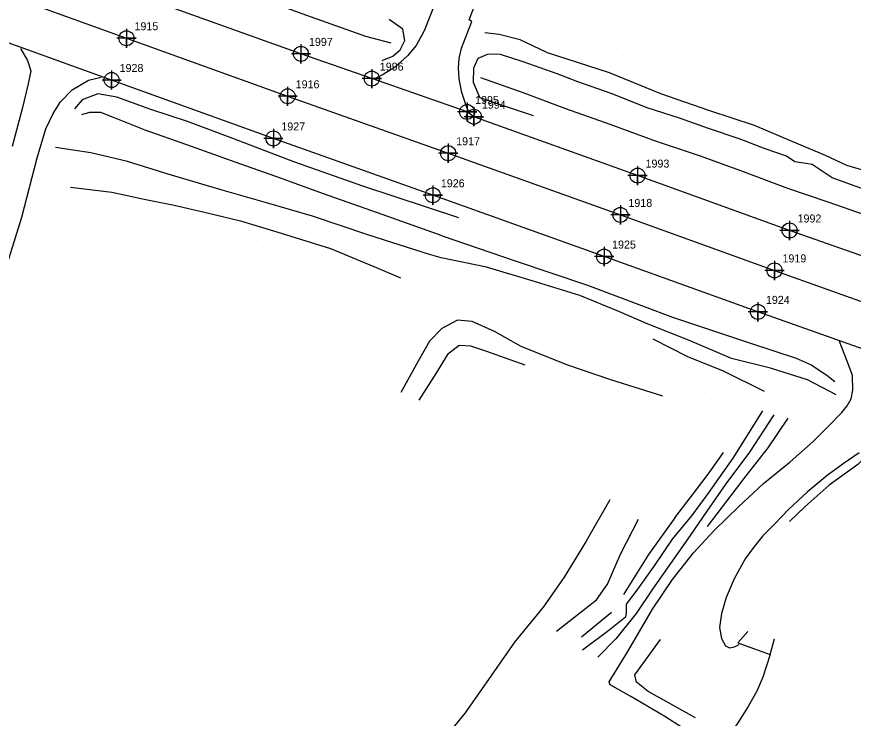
# Model space of a CAD drawing. Extents: x 1497074 to 1501343, y 481943 to 486114.
# Drawn here: x 1500042.9 to 1500304.3, y 482477.4 to 482696.4 of the extents above; entities that cross this region are included whole.
import ezdxf

# ---------------------------------------------------------------- set-up
doc = ezdxf.new("R2010")
doc.units = 0
for name, color, linetype in [('Exist DTM Crownline', 7, 'Continuous'), ('Exist DTM Crownline Cogo Number', 7, 'Continuous'), ('Exist DTM Crownline Cogo Point CELL', 7, 'Continuous'), ('Exist Roads EOP', 7, 'Continuous'), ('Exist Roads EOP Cogo Number', 7, 'Continuous'), ('Exist Roads EOP Cogo Point CELL', 7, 'Continuous'), ('PH Exist DTM Breakline', 7, 'Continuous'), ('PH Exist DTM Point', 7, 'Continuous')]:
    doc.layers.add(name, color=color, linetype=linetype)

msp = doc.modelspace()

# ---------------------------------------------------------------- linework, layer by layer
at = {"layer": 'Exist DTM Crownline'}
msp.add_lwpolyline([(1499395.36, 482985.02), (1499443.87, 482960.81), (1499493.08, 482936.36), (1499540.5, 482912.88), (1499586.46, 482890.36), (1499633.9, 482867.41), (1499680.88, 482845.25), (1499726.12, 482824.18), (1499773.19, 482803.77), (1499819.04, 482785.34), (1499906.6, 482751.56), (1499930.69, 482742.84), (1499979.87, 482724.77), (1500026.26, 482708.17), (1500077.15, 482689.67), (1500127.52, 482671.55), (1500177.68, 482653.78), (1500231.5, 482634.51), (1500279.65, 482617.19), (1500328.73, 482599.71), (1500369.66, 482584.94)], dxfattribs=at)
at = {"layer": 'Exist DTM Crownline Cogo Point CELL'}
for points in [[(1500077.15, 482692.67), (1500077.15, 482686.67), (1500077.15, 482689.67), (1500080.15, 482689.67), (1500074.15, 482689.67)], [(1500127.52, 482674.55), (1500127.52, 482668.55), (1500127.52, 482671.55), (1500130.52, 482671.55), (1500124.52, 482671.55)], [(1500177.68, 482656.78), (1500177.68, 482650.78), (1500177.68, 482653.78), (1500180.68, 482653.78), (1500174.68, 482653.78)], [(1500231.5, 482637.51), (1500231.5, 482631.51), (1500231.5, 482634.51), (1500234.5, 482634.51), (1500228.5, 482634.51)], [(1500279.65, 482620.19), (1500279.65, 482614.19), (1500279.65, 482617.19), (1500282.65, 482617.19), (1500276.65, 482617.19)]]:
    msp.add_lwpolyline(points, dxfattribs=at)
for centre in [(1500077.15, 482689.67), (1500127.52, 482671.55), (1500177.68, 482653.78), (1500231.5, 482634.51), (1500279.65, 482617.19)]:
    msp.add_circle(centre, 2.34, dxfattribs=at)
at = {"layer": 'Exist Roads EOP'}
for points in [[(1500333.95, 482612.22), (1500284.36, 482629.66), (1500236.85, 482646.78), (1500185.72, 482665.18), (1500183.6, 482666.66), (1500153.81, 482677.07), (1500131.68, 482684.8), (1500082.43, 482702.46), (1500031.71, 482720.79), (1499985.76, 482737.42), (1499982.67, 482738.92), (1499980.46, 482741.68), (1499966.94, 482755.42), (1499959.88, 482766), (1499955.46, 482776.15), (1499952.81, 482784.59), (1499951.94, 482792.64), (1499951.08, 482814.55), (1499953.05, 482864.42), (1499954.76, 482888.25), (1499956.67, 482913.59), (1499960.45, 482961.47), (1499964.69, 483010.66), (1499969.1, 483061.5)], [(1500364.14, 482572.31), (1500324.1, 482586.71), (1500274.47, 482604.23), (1500226.4, 482621.51), (1500172.89, 482640.65), (1500123.05, 482658.39), (1500072.51, 482676.64), (1500021.62, 482694.94), (1499975.28, 482711.55), (1499955.26, 482716.33), (1499949.38, 482714.38), (1499941.38, 482710.37), (1499928.12, 482699.94), (1499921.66, 482694.39), (1499904.23, 482677.62), (1499903.33, 482678.08), (1499900.77, 482675.86), (1499864.51, 482643.53), (1499854.11, 482635.15), (1499853.12, 482633.84), (1499832.56, 482616.27)]]:
    msp.add_lwpolyline(points, dxfattribs=at)
at = {"layer": 'Exist Roads EOP Cogo Point CELL'}
for points in [[(1500131.68, 482687.8), (1500131.68, 482681.8), (1500131.68, 482684.8), (1500134.68, 482684.8), (1500128.68, 482684.8)], [(1500072.51, 482679.64), (1500072.51, 482673.64), (1500072.51, 482676.64), (1500075.51, 482676.64), (1500069.51, 482676.64)], [(1500153.81, 482680.07), (1500153.81, 482674.07), (1500153.81, 482677.07), (1500156.81, 482677.07), (1500150.81, 482677.07)], [(1500183.6, 482669.66), (1500183.6, 482663.66), (1500183.6, 482666.66), (1500186.6, 482666.66), (1500180.6, 482666.66)], [(1500185.72, 482668.18), (1500185.72, 482662.18), (1500185.72, 482665.18), (1500188.72, 482665.18), (1500182.72, 482665.18)], [(1500123.05, 482661.39), (1500123.05, 482655.39), (1500123.05, 482658.39), (1500126.05, 482658.39), (1500120.05, 482658.39)], [(1500236.85, 482649.78), (1500236.85, 482643.78), (1500236.85, 482646.78), (1500239.85, 482646.78), (1500233.85, 482646.78)], [(1500172.89, 482643.65), (1500172.89, 482637.65), (1500172.89, 482640.65), (1500175.89, 482640.65), (1500169.89, 482640.65)], [(1500284.36, 482632.66), (1500284.36, 482626.66), (1500284.36, 482629.66), (1500287.36, 482629.66), (1500281.36, 482629.66)], [(1500226.4, 482624.51), (1500226.4, 482618.51), (1500226.4, 482621.51), (1500229.4, 482621.51), (1500223.4, 482621.51)], [(1500274.47, 482607.23), (1500274.47, 482601.23), (1500274.47, 482604.23), (1500277.47, 482604.23), (1500271.47, 482604.23)]]:
    msp.add_lwpolyline(points, dxfattribs=at)
for centre in [(1500131.68, 482684.8), (1500072.51, 482676.64), (1500153.81, 482677.07), (1500183.6, 482666.66), (1500185.72, 482665.18), (1500123.05, 482658.39), (1500236.85, 482646.78), (1500172.89, 482640.65), (1500284.36, 482629.66), (1500226.4, 482621.51), (1500274.47, 482604.23)]:
    msp.add_circle(centre, 2.34, dxfattribs=at)
at = {"layer": 'PH Exist DTM Breakline'}
for points in [[(1500201.44, 482808.08), (1500206.87, 482806.03), (1500209.01, 482804.86), (1500210.56, 482803.7), (1500211.46, 482802.56), (1500211.77, 482801.52), (1500209.84, 482795.25), (1500205.73, 482783.64), (1500200.84, 482770.12), (1500196.2, 482757), (1500192.89, 482748.44), (1500188.85, 482737.74), (1500184.09, 482725.46), (1500179.59, 482713.94), (1500175.95, 482704.31), (1500174.34, 482699.94), (1500173.48, 482700.4), (1500170.14, 482691.99), (1500167.67, 482687.46), (1500164.99, 482684.14), (1500160.93, 482680.52), (1500157.36, 482678.37), (1500154.44, 482676.91)], [(1500159.82, 482688.15), (1500151.92, 482690.19), (1500133.53, 482696.77), (1500111.35, 482704.9), (1500086.56, 482713.65), (1500068.76, 482720.38), (1500049.61, 482727.07), (1500032.52, 482733.51)], [(1500184.38, 482666.24), (1500183.49, 482668.05), (1500181.91, 482672.73), (1500181.15, 482677.04), (1500180.87, 482680.38), (1500181.1, 482683.33), (1500181.8, 482686.53), (1500185.04, 482694.95), (1500184.22, 482695.39), (1500188.7, 482707.17)], [(1500157, 482682.7), (1500160.35, 482684.06), (1500162.64, 482686.09), (1500164.13, 482688.93), (1500163.56, 482692.54), (1500159.25, 482695.53)], [(1500208.29, 482685.31), (1500200.19, 482689.14), (1500193.62, 482690.82), (1500189.12, 482691.34)], [(1500044.05, 482686.52), (1500046.21, 482682.7), (1500047.24, 482679.54), (1500046.48, 482675.42), (1500044.55, 482667.66), (1500041.41, 482655.93)], [(1500211.74, 482678.58), (1500201.15, 482682.34), (1500194.04, 482684.58), (1500190.18, 482684.74), (1500186.94, 482683.37), (1500185.57, 482680.37), (1500185.5, 482675.92), (1500187.58, 482671.07)], [(1500208.29, 482685.31), (1500228, 482679.03), (1500244.04, 482672.47), (1500259.31, 482667.17), (1500273.32, 482662.49), (1500285.08, 482657.56), (1500295.48, 482653.15), (1500302.13, 482650.02), (1500309.24, 482648), (1500320.96, 482644.18), (1500324, 482643.09)], [(1500323.24, 482637.8), (1500313.82, 482640.23), (1500304.84, 482643.51), (1500297.71, 482646.11), (1500291.47, 482650.25), (1500289.45, 482650.61), (1500286.02, 482651.12), (1500283.36, 482652.84), (1500276.72, 482655.18), (1500268.92, 482658.12), (1500259.06, 482661.55), (1500249.94, 482664.7), (1500239.91, 482667.95), (1500228.62, 482672.46), (1500218.19, 482676.11), (1500211.74, 482678.58)], [(1499965.28, 482460.88), (1499979.46, 482481.45), (1499988.73, 482495.36), (1500001.22, 482515.48), (1500009.56, 482529.25), (1500013.37, 482536.47), (1500016.14, 482543.05), (1500020, 482554.83), (1500025.24, 482569.83), (1500030.95, 482589.27), (1500036.97, 482610.07), (1500044.41, 482633.78), (1500049.21, 482652.36), (1500051.93, 482661.38), (1500054.21, 482666.17), (1500056.51, 482669.78), (1500060.21, 482673.56), (1500065.24, 482676.56), (1500069.26, 482677.48)], [(1500201.42, 482672.49), (1500187.89, 482677.33)], [(1500181.05, 482633.57), (1500150.96, 482643.46), (1500129.48, 482651.11), (1500110.35, 482658.42), (1500096.2, 482663.65), (1500084.73, 482667.43), (1500074.15, 482671.33), (1500068.16, 482672.28), (1500063.28, 482670.43), (1500060.93, 482667.63)], [(1500204.39, 482665.49), (1500192.19, 482669.55), (1500187.58, 482671.07)], [(1500380.12, 482608.96), (1500360.59, 482615.38), (1500348.37, 482619.89), (1500338.19, 482623.01), (1500330.4, 482626.23), (1500318.89, 482630.51), (1500307.75, 482634.56), (1500296.38, 482638.55), (1500283.77, 482642.79), (1500269.17, 482648.23), (1500256.17, 482652.93), (1500242.74, 482657.43), (1500228.34, 482662.72), (1500214.47, 482667.66), (1500201.42, 482672.49)], [(1500175.76, 482627.96), (1500155.57, 482635.13), (1500138.75, 482641.1), (1500125.32, 482645.97), (1500111.46, 482650.84), (1500096.03, 482656.41), (1500082.97, 482661.02), (1500073.06, 482664.89), (1500069.12, 482666.47), (1500065.58, 482666.46), (1500063.08, 482665.76)], [(1500171.8, 482622.14), (1500152.92, 482628.18), (1500135.3, 482634.11), (1500120.94, 482638.32), (1500107.02, 482642.21), (1500090.47, 482647.15), (1500077.49, 482651.23), (1500066.06, 482653.95), (1500054.99, 482655.52)], [(1500059.68, 482643.16), (1500072.62, 482641.67), (1500082.64, 482639.47), (1500092.02, 482637.52), (1500101.92, 482635.28), (1500112.81, 482632.69), (1500125.5, 482628.8), (1500140.93, 482624.04), (1500155.71, 482617.9), (1500162.79, 482614.92)], [(1500175.76, 482627.96), (1500198.65, 482620.23), (1500221.19, 482612.57), (1500247.74, 482602.57), (1500271.8, 482594.55), (1500286.38, 482589.74), (1500291.12, 482587.7), (1500295.97, 482584.51), (1500298.52, 482582.47)], [(1500298.92, 482578.35), (1500289.92, 482583.01), (1500278.42, 482586.7), (1500266.18, 482589.7), (1500253.3, 482595.25), (1500239.67, 482600.64), (1500231.01, 482604.39), (1500218.86, 482609.31), (1500203.9, 482613.89), (1500189.7, 482618.2), (1500175.52, 482621.13), (1500171.8, 482622.14)], [(1500244.79, 482577.91), (1500228.5, 482583.05), (1500214.81, 482587.76), (1500200.44, 482593.45), (1500192.13, 482598.1), (1500185.16, 482601.21), (1500180.56, 482601.67), (1500175.7, 482599.08), (1500171.81, 482595.07), (1500168.32, 482588.84), (1500162.93, 482579.02)], [(1500250.92, 482474.4), (1500245.4, 482477.89), (1500234.71, 482484.12), (1500228.32, 482487.78), (1500228.01, 482488.74), (1500233.87, 482498.25), (1500241.56, 482511.37), (1500247.76, 482520.66), (1500254.39, 482529), (1500260.83, 482535.97), (1500268.48, 482543.48), (1500276.26, 482550.69), (1500284.52, 482557.45), (1500291.74, 482563.73), (1500296.62, 482568.65), (1500300.72, 482572.82), (1500302.4, 482574.86), (1500303.64, 482577.05), (1500304.15, 482579.75), (1500304.01, 482584.38), (1500302.35, 482588.85), (1500300, 482594.99)], [(1500276.49, 482579.4), (1500263.69, 482585.73), (1500252.61, 482590.19), (1500241.75, 482595.74)], [(1500201.71, 482587.64), (1500189.8, 482591.89), (1500184.77, 482593.58), (1500181.08, 482593.71), (1500177.42, 482590.91), (1500173.98, 482585.31), (1500168.46, 482576.63)], [(1500275.88, 482573.33), (1500266.63, 482558.58), (1500258.95, 482547.67), (1500253.76, 482540.59)], [(1500279.4, 482572.09), (1500271.81, 482560.42), (1500264.48, 482550.57), (1500258.49, 482542.05), (1500253.29, 482534.41), (1500247.11, 482525.7), (1500241.5, 482517.67), (1500236.42, 482510.04), (1500230.08, 482502.12), (1500224.43, 482496.46)], [(1500258.76, 482537.19), (1500270.75, 482553.08), (1500277.63, 482561.78), (1500283.89, 482571.05)], [(1500316.01, 482567.47), (1500311.38, 482562.21), (1500305.73, 482556.56), (1500296.77, 482550.15), (1500289.24, 482543.46), (1500284.31, 482538.79)], [(1500248.46, 482539.97), (1500254.64, 482547.93), (1500259.23, 482554.02), (1500263.72, 482560.35)], [(1500306.06, 482560.22), (1500301.06, 482556.84), (1500296.16, 482553.11), (1500289.9, 482547.95), (1500284.02, 482542.54), (1500279.78, 482538.1), (1500276.02, 482534.33), (1500273.06, 482530.67), (1500270.5, 482527.15), (1500267.02, 482520.92), (1500264.51, 482515.06), (1500263.14, 482510.11), (1500262.42, 482505.67), (1500263.06, 482502.22), (1500264.38, 482499.96), (1500265.55, 482499.31), (1500267.12, 482499.64), (1500268.18, 482500.13)], [(1500228.19, 482545.59), (1500220.83, 482532.64), (1500213.93, 482521.36), (1500207.35, 482512.03), (1500198.43, 482501.07), (1500191.2, 482490.84), (1500182.94, 482479.05), (1500174.68, 482468.83), (1500167.18, 482458.46), (1500159.76, 482449.93)], [(1500211.51, 482504.59), (1500224.05, 482514.31), (1500227.45, 482519.2), (1500231.53, 482528.62), (1500237.11, 482539.47)], [(1500253.76, 482540.59), (1500247.72, 482533.23), (1500242.25, 482525.25), (1500236.3, 482516.93), (1500233.27, 482512.99), (1500233.29, 482510.42), (1500233.05, 482508.96), (1500227.89, 482504.74), (1500219.62, 482498.6)], [(1500248.46, 482539.97), (1500240.28, 482528.45), (1500232.42, 482515.96)], [(1500219.34, 482502.81), (1500228.69, 482510.52)], [(1500271.32, 482504.45), (1500268.19, 482500.9), (1500278.32, 482497.22), (1500279.66, 482502.19)], [(1500254.92, 482477.46), (1500240.15, 482485.74), (1500236.51, 482488.67), (1500235.98, 482490.96), (1500244.05, 482501.99)], [(1500268.18, 482500.13), (1500268.58, 482500.42)], [(1500278.32, 482497.22), (1500275.96, 482490.17), (1500274.1, 482485.84), (1500271.41, 482481.03), (1500268.18, 482475.89), (1500264.3, 482470.42), (1500260.49, 482464.73), (1500256.05, 482457.91), (1500250.07, 482448.66), (1500243.89, 482438.05)]]:
    msp.add_lwpolyline(points, dxfattribs=at)
at = {"layer": 'PH Exist DTM Point'}
for p, q in [((1500118.74, 482695.28), (1500118.74, 482695.28)), ((1500211.66, 482693.65), (1500211.66, 482693.65)), ((1500136.27, 482689.45), (1500136.27, 482689.45)), ((1500149.13, 482684.68), (1500149.13, 482684.68)), ((1500232.52, 482684.24), (1500232.52, 482684.24)), ((1500261.85, 482683.8), (1500261.85, 482683.8)), ((1500245.33, 482682.43), (1500245.33, 482682.43)), ((1500274.38, 482682.25), (1500274.38, 482682.25)), ((1500289.38, 482682.25), (1500289.38, 482682.25)), ((1500267.14, 482675.68), (1500267.14, 482675.68)), ((1500292.87, 482670.76), (1500292.87, 482670.76)), ((1500279.05, 482669.46), (1500279.05, 482669.46)), ((1500229.45, 482667.38), (1500229.45, 482667.38)), ((1500061.03, 482661.18), (1500061.03, 482661.18)), ((1500213.06, 482662.08), (1500213.06, 482662.08)), ((1500075.28, 482657.43), (1500075.28, 482657.43)), ((1500231.23, 482655.55), (1500231.23, 482655.55)), ((1500088.5, 482653.25), (1500088.5, 482653.25)), ((1500245.63, 482650.07), (1500245.63, 482650.07)), ((1500055.51, 482647.66), (1500055.51, 482647.66)), ((1500072.94, 482646.76), (1500072.94, 482646.76)), ((1500104.77, 482647.74), (1500104.77, 482647.74)), ((1500262.99, 482644.5), (1500262.99, 482644.5)), ((1500090.5, 482642.19), (1500090.5, 482642.19)), ((1500120.57, 482642.36), (1500120.57, 482642.36)), ((1500134.67, 482637.7), (1500134.67, 482637.7)), ((1500278.05, 482638.47), (1500278.05, 482638.47)), ((1500292.29, 482633.27), (1500292.29, 482633.27)), ((1500045.5, 482627.19), (1500045.5, 482627.19)), ((1500060.5, 482627.19), (1500060.5, 482627.19)), ((1500075.5, 482627.19), (1500075.5, 482627.19)), ((1500090.5, 482627.19), (1500090.5, 482627.19)), ((1500105.5, 482627.19), (1500105.5, 482627.19)), ((1500119.86, 482624.33), (1500119.86, 482624.33)), ((1500167.18, 482616.28), (1500167.18, 482616.28)), ((1500233.36, 482614.36), (1500233.36, 482614.36)), ((1500045.5, 482612.19), (1500045.5, 482612.19)), ((1500060.5, 482612.19), (1500060.5, 482612.19)), ((1500075.5, 482612.19), (1500075.5, 482612.19)), ((1500090.5, 482612.19), (1500090.5, 482612.19)), ((1500105.5, 482612.19), (1500105.5, 482612.19)), ((1500120.5, 482612.19), (1500120.5, 482612.19)), ((1500135.5, 482612.19), (1500135.5, 482612.19)), ((1500150.5, 482612.19), (1500150.5, 482612.19)), ((1500184.6, 482609.67), (1500184.6, 482609.67)), ((1500246.78, 482609.09), (1500246.78, 482609.09)), ((1500170.47, 482606.65), (1500170.47, 482606.65)), ((1500198.93, 482605.77), (1500198.93, 482605.77)), ((1500213.36, 482605.43), (1500213.36, 482605.43)), ((1500263.17, 482603.02), (1500263.17, 482603.02)), ((1500045.5, 482597.19), (1500045.5, 482597.19)), ((1500060.5, 482597.19), (1500060.5, 482597.19)), ((1500075.5, 482597.19), (1500075.5, 482597.19)), ((1500090.5, 482597.19), (1500090.5, 482597.19)), ((1500105.5, 482597.19), (1500105.5, 482597.19)), ((1500120.5, 482597.19), (1500120.5, 482597.19)), ((1500135.5, 482597.19), (1500135.5, 482597.19)), ((1500150.5, 482597.19), (1500150.5, 482597.19)), ((1500280.15, 482597.24), (1500280.15, 482597.24)), ((1500215.57, 482595.6), (1500215.57, 482595.6)), ((1500229.38, 482592.25), (1500229.38, 482592.25)), ((1500294.19, 482591.89), (1500294.19, 482591.89)), ((1500183.99, 482587.77), (1500183.99, 482587.77)), ((1500242.3, 482586.92), (1500242.3, 482586.92)), ((1500045.5, 482582.19), (1500045.5, 482582.19)), ((1500060.5, 482582.19), (1500060.5, 482582.19)), ((1500075.5, 482582.19), (1500075.5, 482582.19)), ((1500090.5, 482582.19), (1500090.5, 482582.19)), ((1500105.5, 482582.19), (1500105.5, 482582.19)), ((1500120.5, 482582.19), (1500120.5, 482582.19)), ((1500135.5, 482582.19), (1500135.5, 482582.19)), ((1500150.5, 482582.19), (1500150.5, 482582.19)), ((1500154.38, 482577.25), (1500154.38, 482577.25)), ((1500184.38, 482577.25), (1500184.38, 482577.25)), ((1500199.38, 482577.25), (1500199.38, 482577.25)), ((1500214.38, 482577.25), (1500214.38, 482577.25)), ((1500260.08, 482576.87), (1500260.08, 482576.87)), ((1500285.85, 482578.03), (1500285.85, 482578.03)), ((1500228.13, 482575.01), (1500228.13, 482575.01)), ((1500272.95, 482575.49), (1500272.95, 482575.49)), ((1500242.06, 482571.89), (1500242.06, 482571.89)), ((1500290.64, 482569.34), (1500290.64, 482569.34)), ((1500045.5, 482567.19), (1500045.5, 482567.19)), ((1500060.5, 482567.19), (1500060.5, 482567.19)), ((1500075.5, 482567.19), (1500075.5, 482567.19)), ((1500090.5, 482567.19), (1500090.5, 482567.19)), ((1500105.5, 482567.19), (1500105.5, 482567.19)), ((1500120.5, 482567.19), (1500120.5, 482567.19)), ((1500135.5, 482567.19), (1500135.5, 482567.19)), ((1500259.32, 482565.58), (1500259.32, 482565.58)), ((1500154.38, 482562.25), (1500154.38, 482562.25)), ((1500169.38, 482562.25), (1500169.38, 482562.25)), ((1500184.38, 482562.25), (1500184.38, 482562.25)), ((1500199.38, 482562.25), (1500199.38, 482562.25)), ((1500214.38, 482562.25), (1500214.38, 482562.25)), ((1500229.38, 482562.25), (1500229.38, 482562.25)), ((1500244.38, 482562.25), (1500244.38, 482562.25)), ((1500135.14, 482556.32), (1500135.14, 482556.32)), ((1500045.5, 482552.19), (1500045.5, 482552.19)), ((1500060.5, 482552.19), (1500060.5, 482552.19)), ((1500075.5, 482552.19), (1500075.5, 482552.19)), ((1500090.5, 482552.19), (1500090.5, 482552.19)), ((1500105.5, 482552.19), (1500105.5, 482552.19)), ((1500120.5, 482552.19), (1500120.5, 482552.19)), ((1500232.01, 482551.94), (1500232.01, 482551.94)), ((1500139.38, 482547.25), (1500139.38, 482547.25)), ((1500154.38, 482547.25), (1500154.38, 482547.25)), ((1500169.38, 482547.25), (1500169.38, 482547.25)), ((1500184.38, 482547.25), (1500184.38, 482547.25)), ((1500199.38, 482547.25), (1500199.38, 482547.25)), ((1500214.38, 482547.25), (1500214.38, 482547.25)), ((1500244.41, 482547.31), (1500244.41, 482547.31)), ((1500045.5, 482537.19), (1500045.5, 482537.19)), ((1500060.5, 482537.19), (1500060.5, 482537.19)), ((1500075.5, 482537.19), (1500075.5, 482537.19)), ((1500090.5, 482537.19), (1500090.5, 482537.19)), ((1500105.5, 482537.19), (1500105.5, 482537.19)), ((1500120.5, 482537.19), (1500120.5, 482537.19)), ((1500287.2, 482534.59), (1500287.2, 482534.59)), ((1500139.38, 482532.25), (1500139.38, 482532.25)), ((1500154.38, 482532.25), (1500154.38, 482532.25)), ((1500169.38, 482532.25), (1500169.38, 482532.25)), ((1500184.38, 482532.25), (1500184.38, 482532.25)), ((1500199.38, 482532.25), (1500199.38, 482532.25)), ((1500213.76, 482532.6), (1500213.76, 482532.6)), ((1500227.37, 482533.38), (1500227.37, 482533.38)), ((1500118.24, 482525.24), (1500118.24, 482525.24)), ((1500292.94, 482525.08), (1500292.94, 482525.08)), ((1500045.5, 482522.19), (1500045.5, 482522.19)), ((1500060.5, 482522.19), (1500060.5, 482522.19)), ((1500075.5, 482522.19), (1500075.5, 482522.19)), ((1500090.5, 482522.19), (1500090.5, 482522.19)), ((1500105.5, 482522.19), (1500105.5, 482522.19)), ((1500124.38, 482517.25), (1500124.38, 482517.25)), ((1500139.38, 482517.25), (1500139.38, 482517.25)), ((1500154.38, 482517.25), (1500154.38, 482517.25)), ((1500169.38, 482517.25), (1500169.38, 482517.25)), ((1500184.38, 482517.25), (1500184.38, 482517.25)), ((1500199.38, 482517.25), (1500199.38, 482517.25)), ((1500216.62, 482516), (1500216.62, 482516)), ((1500045.5, 482507.19), (1500045.5, 482507.19)), ((1500060.5, 482507.19), (1500060.5, 482507.19)), ((1500075.5, 482507.19), (1500075.5, 482507.19)), ((1500090.5, 482507.19), (1500090.5, 482507.19)), ((1500105.5, 482507.19), (1500105.5, 482507.19)), ((1500250.79, 482507.73), (1500250.79, 482507.73)), ((1500124.38, 482502.25), (1500124.38, 482502.25)), ((1500139.38, 482502.25), (1500139.38, 482502.25)), ((1500154.38, 482502.25), (1500154.38, 482502.25)), ((1500169.38, 482502.25), (1500169.38, 482502.25)), ((1500184.38, 482502.25), (1500184.38, 482502.25)), ((1500045.5, 482492.19), (1500045.5, 482492.19)), ((1500060.5, 482492.19), (1500060.5, 482492.19)), ((1500075.5, 482492.19), (1500075.5, 482492.19)), ((1500090.5, 482492.19), (1500090.5, 482492.19)), ((1500180.94, 482491.24), (1500180.94, 482491.24)), ((1500247, 482491.93), (1500247, 482491.93)), ((1500259.11, 482491.77), (1500259.11, 482491.77)), ((1500109.38, 482487.25), (1500109.38, 482487.25)), ((1500124.38, 482487.25), (1500124.38, 482487.25)), ((1500139.38, 482487.25), (1500139.38, 482487.25)), ((1500154.38, 482487.25), (1500154.38, 482487.25)), ((1500169.38, 482487.25), (1500169.38, 482487.25)), ((1500214.38, 482487.25), (1500214.38, 482487.25)), ((1500281.4, 482487.16), (1500281.4, 482487.16)), ((1500289.38, 482487.25), (1500289.38, 482487.25)), ((1500200.81, 482485.55), (1500200.81, 482485.55)), ((1500304, 482486.57), (1500304, 482486.57)), ((1500263.17, 482482.04), (1500263.17, 482482.04))]:
    msp.add_line(p, q, dxfattribs=at)

# ---------------------------------------------------------------- texts
at = {"layer": 'Exist DTM Crownline Cogo Number'}
for s, p in [('1915', (1500079.65, 482692.17)), ('1916', (1500130.02, 482674.05)), ('1917', (1500180.18, 482656.28)), ('1918', (1500234, 482637.02)), ('1919', (1500282.15, 482619.69))]:
    msp.add_text(s, height=2.5, dxfattribs=at).set_placement(p)
at = {"layer": 'Exist Roads EOP Cogo Number'}
for s, p in [('1997', (1500134.18, 482687.3)), ('1928', (1500075.01, 482679.14)), ('1996', (1500156.31, 482679.57)), ('1995', (1500186.1, 482669.16)), ('1994', (1500188.22, 482667.69)), ('1927', (1500125.55, 482660.89)), ('1993', (1500239.35, 482649.29)), ('1926', (1500175.39, 482643.15)), ('1992', (1500286.86, 482632.16)), ('1925', (1500228.9, 482624.01)), ('1924', (1500276.97, 482606.74))]:
    msp.add_text(s, height=2.5, dxfattribs=at).set_placement(p)

doc.saveas('drawing.dxf')
